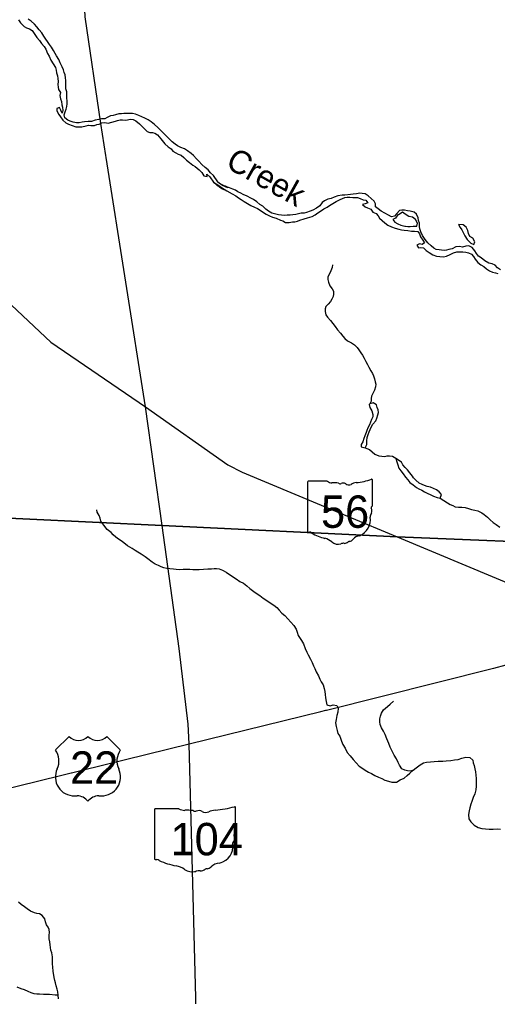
# Model space of a CAD drawing. Extents: x 1643459 to 2064572, y 425441 to 780708.
# Drawn here: x 1823182 to 1833460, y 574746 to 595739 of the extents above; entities that cross this region are included whole.
import ezdxf

# ---------------------------------------------------------------- set-up
doc = ezdxf.new("R2010")
doc.units = 0
for name, color, linetype in [('GM_X_City_Street', 7, 'Continuous'), ('GM_X_State_Shield', 7, 'Continuous'), ('GM_X_Township_Subdivision_Text', 7, 'Continuous'), ('GM_X_Unincorporated_Text', 7, 'Continuous'), ('GM_X_US_Route', 7, 'Continuous'), ('PM_P_Cells', 7, 'Continuous'), ('RD_X_Text', 7, 'Continuous'), ('RD_X_Wall', 7, 'Continuous'), ('SH_Named_Boundary', 7, 'Continuous'), ('ST_Details', 7, 'Continuous')]:
    doc.layers.add(name, color=color, linetype=linetype)

msp = doc.modelspace()

# ---------------------------------------------------------------- linework, layer by layer
at = {"layer": 'GM_X_City_Street'}
for points in [[(1839719, 584280), (1831305, 584622), (1826247, 584864), (1815752, 585365)], [(1815752, 585365), (1826247, 584864), (1831305, 584622), (1839719, 584280)]]:
    msp.add_lwpolyline(points, dxfattribs=at)
at = {"layer": 'GM_X_Township_Subdivision_Text'}
for points in [[(1832619, 591337), (1832656, 591268), (1832693, 591218), (1832738, 591131)], [(1832738, 591131), (1832757, 591089), (1832810, 591014), (1832884, 590937), (1832952, 590905), (1832974, 590965), (1832928, 591041), (1832869, 591076), (1832835, 591140), (1832821, 591205), (1832786, 591281), (1832724, 591330), (1832619, 591337)], [(1830635, 586868), (1830606, 586792), (1830585, 586736), (1830565, 586662), (1830532, 586608), (1830532, 586555), (1830618, 586533), (1830650, 586605), (1830653, 586683), (1830661, 586755), (1830682, 586825), (1830704, 586879), (1830720, 586931), (1830753, 586991), (1830779, 587041), (1830842, 587119), (1830866, 587173), (1830890, 587245), (1830901, 587298), (1830893, 587354), (1830875, 587404), (1830856, 587456), (1830786, 587501), (1830714, 587483)], [(1830714, 587483), (1830704, 587465), (1830713, 587399), (1830759, 587333), (1830782, 587254), (1830776, 587204), (1830754, 587142), (1830729, 587088), (1830707, 587032), (1830669, 586962), (1830648, 586910), (1830635, 586868)], [(1831275, 586308), (1831299, 586235), (1831318, 586169), (1831342, 586095), (1831379, 586040), (1831429, 585974), (1831483, 585903), (1831532, 585845), (1831578, 585788), (1831648, 585740), (1831717, 585685), (1831771, 585656), (1831833, 585628), (1831889, 585589), (1831947, 585561), (1832025, 585524), (1832086, 585500), (1832160, 585469), (1832224, 585455), (1832255, 585529), (1832203, 585593), (1832151, 585630), (1832081, 585660), (1832018, 585687), (1831948, 585707), (1831892, 585728), (1831838, 585748), (1831778, 585777), (1831702, 585844), (1831655, 585894), (1831629, 585927)], [(1831629, 585927), (1831577, 586001), (1831526, 586061), (1831472, 586116), (1831426, 586170), (1831398, 586225), (1831275, 586308)]]:
    msp.add_lwpolyline(points, dxfattribs=at)
at = {"layer": 'GM_X_Unincorporated_Text'}
for points in [[(1823161, 595733), (1823200, 595666), (1823278, 595587), (1823333, 595564), (1823397, 595539), (1823455, 595507), (1823512, 595418), (1823557, 595353), (1823610, 595290), (1823657, 595227), (1823709, 595163), (1823744, 595106), (1823783, 595009), (1823820, 594953), (1823857, 594866), (1823908, 594787), (1823957, 594707), (1823966, 594654), (1823980, 594596), (1823999, 594528), (1824004, 594475), (1824009, 594409), (1824008, 594341), (1824014, 594285), (1824023, 594233)], [(1827446, 592252), (1827351, 592385), (1827286, 592448), (1827241, 592507), (1827177, 592562), (1827100, 592621), (1827041, 592696), (1826991, 592746), (1826922, 592816), (1826871, 592860), (1826795, 592915), (1826730, 592958), (1826652, 592993), (1826582, 593028), (1826529, 593059), (1826461, 593108), (1826400, 593175), (1826345, 593232), (1826280, 593295), (1826220, 593357), (1826157, 593422), (1826084, 593487), (1826012, 593540), (1825949, 593581), (1825879, 593620), (1825812, 593647), (1825746, 593676), (1825678, 593703), (1825612, 593718), (1825562, 593718), (1825492, 593723), (1825428, 593722), (1825378, 593715), (1825318, 593711), (1825245, 593692), (1825195, 593675), (1825139, 593670), (1825069, 593636), (1825018, 593609), (1824946, 593602), (1824884, 593593), (1824809, 593575), (1824727, 593550), (1824659, 593547), (1824581, 593542), (1824531, 593533), (1824464, 593518), (1824404, 593518), (1824336, 593533), (1824273, 593554), (1824221, 593579), (1824157, 593628), (1824140, 593692), (1824163, 593756), (1824184, 593816), (1824197, 593868), (1824205, 593926), (1824204, 593990), (1824199, 594052), (1824198, 594120), (1824197, 594184), (1824181, 594251), (1824180, 594313), (1824181, 594379), (1824176, 594429), (1824172, 594487), (1824161, 594548), (1824144, 594602), (1824125, 594658), (1824097, 594723), (1824056, 594806), (1824025, 594884), (1823980, 594959), (1823949, 595013), (1823914, 595076), (1823866, 595143), (1823827, 595205), (1823786, 595266), (1823745, 595321), (1823707, 595385), (1823662, 595454), (1823603, 595517), (1823554, 595584), (1823502, 595638), (1823433, 595701), (1823370, 595750)], [(1824023, 594233), (1824066, 594168), (1824045, 594104), (1824060, 594032), (1824084, 593975), (1824093, 593909), (1824104, 593857), (1824111, 593781), (1824101, 593727), (1824067, 593789), (1824038, 593850), (1823986, 593826), (1823985, 593774), (1824024, 593701), (1824060, 593649), (1824113, 593578), (1824180, 593517), (1824232, 593494), (1824313, 593459), (1824389, 593436), (1824445, 593432), (1824523, 593431), (1824612, 593452), (1824662, 593471), (1824714, 593462), (1824794, 593459), (1824844, 593481), (1824895, 593494), (1824949, 593522), (1825015, 593525), (1825087, 593514), (1825169, 593533), (1825242, 593554), (1825292, 593569), (1825346, 593581), (1825396, 593584), (1825450, 593580), (1825506, 593583), (1825563, 593598), (1825627, 593589), (1825684, 593561), (1825762, 593497), (1825815, 593447), (1825860, 593396), (1825924, 593335), (1825985, 593314), (1826039, 593314), (1826091, 593299), (1826151, 593262), (1826222, 593179), (1826309, 593068), (1826380, 593005), (1826441, 592964), (1826477, 592913), (1826544, 592872), (1826596, 592846), (1826656, 592823), (1826713, 592772), (1826773, 592715), (1826834, 592664), (1826905, 592611), (1826961, 592580), (1827048, 592509), (1827100, 592454), (1827145, 592384), (1827217, 592363), (1827213, 592415), (1827277, 592356), (1827353, 592248)], [(1827353, 592248), (1827379, 592225), (1827431, 592175), (1827457, 592155), (1827482, 592139), (1827510, 592124), (1827543, 592102), (1827573, 592088), (1827599, 592081), (1827626, 592068), (1827641, 592058)], [(1827652, 592137), (1827638, 592146), (1827608, 592157), (1827579, 592166), (1827524, 592193), (1827499, 592207), (1827473, 592226), (1827446, 592252)], [(1827641, 592058), (1827756, 591996), (1827830, 591949), (1827889, 591908), (1827945, 591874), (1828011, 591827), (1828081, 591789), (1828159, 591746), (1828232, 591706), (1828300, 591679), (1828360, 591641), (1828428, 591592), (1828486, 591560), (1828557, 591519), (1828623, 591494), (1828699, 591468), (1828793, 591429), (1828845, 591411), (1828899, 591378), (1828977, 591380), (1829051, 591391), (1829103, 591393), (1829157, 591407), (1829213, 591428), (1829303, 591454), (1829373, 591478), (1829478, 591505), (1829540, 591539), (1829598, 591584), (1829673, 591638), (1829729, 591670), (1829795, 591708), (1829851, 591745), (1829920, 591785), (1829992, 591829), (1830078, 591870), (1830176, 591914), (1830229, 591920), (1830287, 591919), (1830349, 591917), (1830449, 591912), (1830505, 591896), (1830572, 591867), (1830632, 591859), (1830670, 591802), (1830618, 591777), (1830560, 591761), (1830613, 591712), (1830665, 591694), (1830737, 591666), (1830783, 591601), (1830851, 591572), (1830896, 591518), (1830924, 591468), (1830980, 591421), (1831040, 591369), (1831103, 591318), (1831183, 591283), (1831259, 591253), (1831341, 591232), (1831399, 591220), (1831453, 591211), (1831535, 591205)], [(1833523, 590363), (1833459, 590406), (1833409, 590464), (1833345, 590491), (1833271, 590507), (1833186, 590554), (1833108, 590615), (1833054, 590657), (1833012, 590710), (1832975, 590770), (1832919, 590839), (1832845, 590879), (1832783, 590872), (1832707, 590850), (1832645, 590861), (1832563, 590853), (1832485, 590811), (1832415, 590796), (1832363, 590782), (1832313, 590776), (1832255, 590781), (1832203, 590787), (1832145, 590798), (1832089, 590826), (1832031, 590873), (1831959, 590939), (1831902, 591014), (1831850, 591098), (1831815, 591177), (1831789, 591239), (1831785, 591292), (1831786, 591362), (1831764, 591424), (1831753, 591478), (1831717, 591559), (1831665, 591599), (1831581, 591622), (1831525, 591630), (1831459, 591643), (1831403, 591641), (1831351, 591633), (1831295, 591574), (1831249, 591516), (1831184, 591500), (1831113, 591535), (1831035, 591577), (1830959, 591624), (1830891, 591669), (1830838, 591711), (1830834, 591777), (1830808, 591838), (1830747, 591890), (1830677, 591949), (1830613, 591991), (1830553, 592004), (1830503, 592006), (1830427, 591997), (1830359, 591989), (1830299, 591979), (1830175, 591968), (1830117, 591962), (1830025, 591951), (1829946, 591919), (1829886, 591894), (1829812, 591876), (1829742, 591846), (1829690, 591809), (1829641, 591737), (1829569, 591689), (1829487, 591645), (1829430, 591622), (1829350, 591590), (1829300, 591578), (1829236, 591575), (1829180, 591567), (1829122, 591553), (1829056, 591540), (1829002, 591532), (1828934, 591533), (1828878, 591531), (1828816, 591533), (1828754, 591546), (1828692, 591560), (1828608, 591581), (1828538, 591619), (1828476, 591666), (1828411, 591727), (1828351, 591761), (1828283, 591824), (1828211, 591870), (1828156, 591903), (1828074, 591941), (1827994, 591978), (1827940, 592011), (1827878, 592039), (1827824, 592071), (1827772, 592092), (1827695, 592120), (1827652, 592137)], [(1831317, 591546), (1831270, 591473), (1831208, 591444), (1831250, 591387), (1831320, 591351), (1831379, 591324), (1831465, 591300)], [(1831465, 591300), (1831483, 591297), (1831533, 591291), (1831585, 591293), (1831647, 591296), (1831723, 591302), (1831740, 591362), (1831700, 591439), (1831635, 591493), (1831557, 591508), (1831473, 591558), (1831415, 591597), (1831345, 591551), (1831317, 591546)], [(1831535, 591205), (1831613, 591192), (1831675, 591192), (1831745, 591187), (1831780, 591135), (1831804, 591071), (1831858, 591000), (1831893, 590938), (1831841, 590902), (1831785, 590920), (1831725, 590891), (1831763, 590836), (1831813, 590842), (1831867, 590835), (1831926, 590773), (1831994, 590732), (1832070, 590684), (1832148, 590653), (1832218, 590645), (1832296, 590640), (1832364, 590656), (1832440, 590689), (1832514, 590723), (1832584, 590747), (1832647, 590750), (1832718, 590744), (1832781, 590739), (1832840, 590727), (1832904, 590700), (1832944, 590648), (1832980, 590592), (1833035, 590515), (1833101, 590466), (1833169, 590430), (1833223, 590379), (1833288, 590341), (1833356, 590312), (1833414, 590298), (1833468, 590283)]]:
    msp.add_lwpolyline(points, dxfattribs=at)
at = {"layer": 'GM_X_US_Route'}
for points in [[(1827353, 592248), (1827408, 592208), (1827466, 592174), (1827525, 592133), (1827583, 592091), (1827641, 592058)], [(1827446, 592252), (1827500, 592208), (1827558, 592174), (1827616, 592141), (1827658, 592133)], [(1829910, 590469), (1829905, 590413), (1829875, 590338), (1829850, 590274), (1829812, 590210), (1829812, 590152), (1829825, 590094), (1829857, 590018), (1829902, 589955), (1829932, 589905), (1829934, 589836), (1829925, 589784), (1829899, 589732), (1829867, 589680), (1829818, 589626), (1829768, 589573), (1829758, 589522), (1829755, 589462), (1829769, 589396), (1829803, 589342), (1829872, 589269), (1829920, 589206), (1829970, 589144), (1830017, 589071), (1830081, 589001), (1830136, 588938), (1830178, 588886), (1830234, 588835), (1830318, 588792), (1830387, 588748), (1830443, 588695), (1830475, 588643), (1830520, 588576), (1830554, 588526), (1830592, 588464), (1830631, 588393), (1830667, 588329), (1830693, 588272), (1830736, 588190), (1830774, 588133), (1830797, 588081), (1830817, 588017), (1830833, 587956), (1830844, 587906), (1830840, 587848), (1830818, 587776), (1830777, 587704), (1830751, 587648), (1830741, 587592), (1830746, 587535), (1830712, 587483)], [(1830617, 586533), (1830708, 586502), (1830768, 586448), (1830825, 586397), (1830911, 586364), (1830971, 586354), (1831039, 586351), (1831089, 586361), (1831141, 586367), (1831201, 586356), (1831271, 586310)], [(1832224, 585455), (1832388, 585353), (1832445, 585321), (1832497, 585295), (1832551, 585268), (1832621, 585258), (1832695, 585259), (1832763, 585255), (1832839, 585230), (1832899, 585208), (1832973, 585193), (1833035, 585179), (1833123, 585138), (1833176, 585100), (1833246, 585045), (1833304, 584990), (1833370, 584930), (1833435, 584887), (1833509, 584829)], [(1832256, 585417), (1832254, 585419)], [(1827630, 583858), (1827557, 583902), (1827483, 583927), (1827419, 583935), (1827367, 583934), (1827311, 583930), (1827231, 583927), (1827141, 583921), (1827047, 583916), (1826910, 583917), (1826846, 583919), (1826772, 583920), (1826704, 583918), (1826626, 583917), (1826548, 583921), (1826490, 583928), (1826416, 583936), (1826349, 583945), (1826285, 583955), (1826229, 583980), (1826169, 584004), (1826100, 584037), (1826032, 584077), (1825938, 584148), (1825881, 584190), (1825799, 584247), (1825724, 584296), (1825668, 584330), (1825604, 584369), (1825501, 584432), (1825423, 584492), (1825364, 584539), (1825308, 584575), (1825254, 584616), (1825195, 584664), (1825151, 584717), (1825066, 584777), (1824992, 584870), (1824933, 584963), (1824913, 585027), (1824892, 585083), (1824854, 585154), (1824845, 585204)], [(1827630, 583858), (1827842, 583717), (1827921, 583662), (1827995, 583624), (1828069, 583571), (1828135, 583516), (1828220, 583450), (1828290, 583401), (1828350, 583362), (1828423, 583306), (1828499, 583257), (1828569, 583207), (1828647, 583152), (1828714, 583105), (1828768, 583045), (1828824, 582984), (1828885, 582932), (1828953, 582863), (1829017, 582786), (1829078, 582716), (1829128, 582639), (1829151, 582577), (1829177, 582500), (1829246, 582393), (1829288, 582321), (1829325, 582222), (1829359, 582146), (1829389, 582087), (1829440, 581995), (1829472, 581924), (1829503, 581848), (1829529, 581790), (1829558, 581721), (1829612, 581639), (1829643, 581566), (1829671, 581508), (1829709, 581445), (1829734, 581361), (1829746, 581301), (1829753, 581234), (1829765, 581162), (1829777, 581082), (1829792, 581015), (1829862, 580993), (1829928, 581012), (1830006, 580998), (1830032, 580939), (1830025, 580857), (1830003, 580783), (1829990, 580701), (1829980, 580627), (1829991, 580546), (1830011, 580462), (1830027, 580400), (1830068, 580339), (1830106, 580233), (1830135, 580160), (1830181, 580080), (1830228, 579989), (1830292, 579918), (1830355, 579838), (1830419, 579763), (1830484, 579696), (1830544, 579656), (1830614, 579611), (1830686, 579565), (1830750, 579534), (1830819, 579497), (1830901, 579459), (1830971, 579428), (1831041, 579394), (1831115, 579369), (1831189, 579349), (1831287, 579354), (1831369, 579400), (1831451, 579435), (1831520, 579493), (1831578, 579545), (1831648, 579607), (1831713, 579662), (1831795, 579722), (1831866, 579764), (1831936, 579783), (1832018, 579791), (1832098, 579798), (1832186, 579802), (1832286, 579805), (1832360, 579807), (1832454, 579816), (1832536, 579828), (1832612, 579841), (1832697, 579865), (1832783, 579886), (1832865, 579878), (1832928, 579825), (1832940, 579767), (1832958, 579707), (1832975, 579636), (1832987, 579572), (1832998, 579504), (1833002, 579431)], [(1831648, 579607), (1831594, 579585), (1831528, 579591), (1831466, 579608), (1831403, 579638), (1831355, 579713), (1831323, 579773), (1831286, 579850), (1831238, 579928), (1831151, 580105), (1831122, 580182), (1831084, 580282), (1831043, 580373), (1831007, 580444), (1830966, 580516), (1830940, 580590), (1830928, 580649), (1830933, 580711), (1830947, 580771), (1830966, 580833), (1831012, 580903), (1831097, 580975), (1831155, 581027), (1831223, 581094)], [(1833002, 579431), (1833004, 579347), (1833003, 579263), (1832991, 579183), (1832970, 579098), (1832938, 579022), (1832909, 578934), (1832887, 578876), (1832866, 578796), (1832850, 578736), (1832839, 578654), (1832843, 578563), (1832890, 578501), (1832962, 578424), (1833044, 578377), (1833120, 578357), (1833200, 578348), (1833282, 578340), (1833366, 578343), (1833450, 578349), (1833522, 578342)], [(1824020, 574695), (1824010, 574771), (1824003, 574843), (1823989, 574899), (1823972, 574974), (1823954, 575036), (1823940, 575092), (1823927, 575152), (1823904, 575289), (1823896, 575377), (1823889, 575447), (1823891, 575520), (1823892, 575598), (1823874, 575682), (1823857, 575742), (1823847, 575797), (1823841, 575857), (1823830, 575917), (1823822, 575983), (1823819, 576063), (1823823, 576123), (1823817, 576182), (1823800, 576232), (1823764, 576286), (1823743, 576351), (1823727, 576415), (1823672, 576485), (1823608, 576520), (1823556, 576532), (1823502, 576541), (1823416, 576579), (1823349, 576628), (1823289, 576672), (1823220, 576723), (1823156, 576770)], [(1824010, 574771), (1823949, 574777), (1823827, 574786), (1823695, 574787), (1823613, 574792), (1823551, 574796), (1823499, 574805), (1823435, 574825), (1823370, 574854), (1823286, 574886), (1823218, 574913), (1823129, 574945)]]:
    msp.add_lwpolyline(points, dxfattribs=at)
at = {"layer": 'RD_X_Text'}
for points in [[(1825047, 592777), (1825040, 592821), (1824933, 593503), (1824592, 595796), (1824567, 596411), (1824649, 597640), (1824724, 598588), (1824843, 600246), (1824987, 600768), (1825388, 601592), (1825400, 601617)], [(1827043, 571991), (1826832, 580172), (1826810, 580595), (1826614, 582224), (1826247, 584864), (1825892, 587417), (1825047, 592777)], [(1823010, 589598), (1823855, 588805), (1825892, 587417)], [(1825892, 587417), (1827661, 586169), (1827967, 586009), (1830235, 585066), (1830236, 585066)], [(1830236, 585066), (1831305, 584622), (1834173, 583429), (1834627, 583139), (1834907, 582975), (1835261, 582876)]]:
    msp.add_lwpolyline(points, dxfattribs=at)
at = {"layer": 'RD_X_Wall'}
for points in [[(1833383, 581802), (1833648, 581869), (1834000, 581993), (1834002, 581993)], [(1829769, 580895), (1829780, 580897), (1833343, 581792), (1833383, 581802)], [(1826832, 580172), (1829662, 580868), (1829769, 580895)], [(1805046, 578011), (1805200, 578011), (1805360, 578012), (1807172, 578017), (1808110, 578008), (1810084, 578044), (1811860, 578033), (1818856, 578689), (1821751, 578929), (1826832, 580172)]]:
    msp.add_lwpolyline(points, dxfattribs=at)
at = {"layer": 'SH_Named_Boundary'}
for p, q in [((1824247, 580332), (1823957, 580042)), ((1825349, 580042), (1825059, 580332)), ((1824363, 579056), (1824421, 579056)), ((1824885, 579056), (1824943, 579056))]:
    msp.add_line(p, q, dxfattribs=at)
for centre, radius, start, end in [((1824450, 580539), 290, 225.573, 314.427), ((1824856, 580539), 290, 225.573, 314.427), ((1823624, 579809), 406, 334.5471, 35.0009), ((1825682, 579809), 406, 144.9991, 205.4529), ((1824358, 579462), 406, 154.8319, 270.6383), ((1824947, 579462), 406, 269.3617, 25.1681), ((1824421, 578766), 290, 36.8699, 90), ((1824885, 578766), 290, 90, 143.1301)]:
    msp.add_arc(centre, radius, start, end, dxfattribs=at)
at = {"layer": 'ST_Details'}
for p, q in [((1829378, 585798), (1829378, 584742)), ((1829799, 585817), (1829392, 585817)), ((1830770, 585290), (1830770, 585843)), ((1830770, 585290), (1830770, 585290)), ((1827824, 578253), (1827824, 578805)), ((1826084, 578761), (1826084, 577704)), ((1826611, 578779), (1826101, 578779)), ((1827824, 578253), (1827824, 578253))]:
    msp.add_line(p, q, dxfattribs=at)
for centre, radius, start, end in [((1829394, 585801), 16.1, 98.1301, 188.1301), ((1829897, 585939), 156, 231.6195, 271.1119), ((1829948, 585223), 562, 80.4867, 94.9883), ((1830076, 585806), 45.1, 219.7921, 297.1024), ((1830142, 585684), 93.8, 54.4667, 119.1411), ((1830263, 585852), 113, 233.8562, 294.8282), ((1830463, 585494), 297, 97.3462, 120.7689), ((1830274, 587257), 1476, 275.8445, 288.9065), ((1830755, 585845), 15.5, 351.8621, 97.738), ((1830826, 585059), 105, 136.8065, 186.9296), ((1830767, 585249), 24, 107.944, 210.337), ((1830614, 585180), 144, 340.033, 23.6496), ((1830754, 585288), 16.6, 289.6038, 7.7341), ((1830357, 584988), 369, 292.3089, 8.9858), ((1829394, 584740), 16.3, 171.9584, 258.3066), ((1829397, 584848), 124, 267.339, 280.6039), ((1829422, 584681), 44.8, 29.7484, 93.2717), ((1829987, 585630), 1066, 240.4129, 257.1985), ((1829669, 584267), 334, 47.1842, 75.836), ((1830030, 584676), 212, 230.7004, 286.2918), ((1830153, 584310), 174, 85.6951, 111.2099), ((1830168, 584596), 113, 268.777, 315.5493), ((1830270, 584494), 31.8, 65.7517, 132.6484), ((1830256, 584639), 119, 282.8732, 323.2771), ((1830513, 584445), 202, 94.4031, 142.5768)]:
    msp.add_arc(centre, radius, start, end, dxfattribs=at)
for centre, major_axis, start_param, end_param in [((1827205, 580220), (1845, 0), 4.814394, 5.042369), ((1827805, 578808), (19.4, 0), 6.141152, 7.989035), ((1826104, 578763), (20.2, 0), 1.712693, 3.28349), ((1826732, 578902), (196, 0), 4.042523, 4.731795), ((1826797, 578186), (702, 0), 1.404758, 1.657858), ((1826957, 578769), (56.4, 0), 3.836095, 5.185415), ((1827039, 578647), (117, 0), 0.950623, 2.079405), ((1827191, 578814), (141, 0), 4.081561, 5.145723), ((1827440, 578456), (371, 0), 1.699011, 2.107814), ((1827820, 578212), (30, 0), 1.883978, 3.671073), ((1827629, 578142), (180, 0), 5.934695, 6.695948), ((1827804, 578250), (20.7, 0), 5.05454, 6.418171), ((1827308, 577951), (462, 0), 5.101752, 6.440018), ((1827894, 578021), (131, 0), 2.387724, 3.262537), ((1826104, 577702), (20.3, 0), 3.00124, 4.508301), ((1826107, 577810), (155, 0), 4.665946, 4.897461), ((1826139, 577643), (56, 0), 0.519207, 1.627899), ((1826846, 578593), (1333, 0), 4.195997, 4.488961), ((1826448, 577230), (417, 0), 0.823519, 1.323587), ((1827503, 577408), (253, 0), 1.647645, 2.488434), ((1826899, 577638), (265, 0), 4.026481, 4.996735), ((1827052, 577273), (217, 0), 1.495662, 1.94098), ((1827072, 577559), (141, 0), 4.691044, 5.507374), ((1827199, 577457), (39.7, 0), 1.147584, 2.315152), ((1827182, 577602), (149, 0), 4.937069, 5.64225)]:
    msp.add_ellipse(centre, major_axis=major_axis, ratio=0.8, start_param=start_param, end_param=end_param, dxfattribs=at)

# ---------------------------------------------------------------- texts
at = {"layer": 'GM_X_State_Shield'}
msp.add_text('Creek', height=500, rotation=330.6925, dxfattribs=at).set_placement((1827588, 592576))
at = {"layer": 'PM_P_Cells'}
msp.add_text('56', height=1, rotation=0, dxfattribs=at).set_placement((1829807, 585127))
for s in ['s', 'r']:
    msp.add_text(s, height=1, dxfattribs=at).set_placement((1830058, 585200))
at = {"layer": 'SH_Named_Boundary'}
msp.add_text('22', height=696.1, dxfattribs=at).set_placement((1824268, 579317))
at = {"layer": 'ST_Details'}
for s, p in [('56', (1829665, 584816)), ('104', (1826430, 577779))]:
    msp.add_text(s, height=696.1, dxfattribs=at).set_placement(p)

doc.saveas('drawing.dxf')
